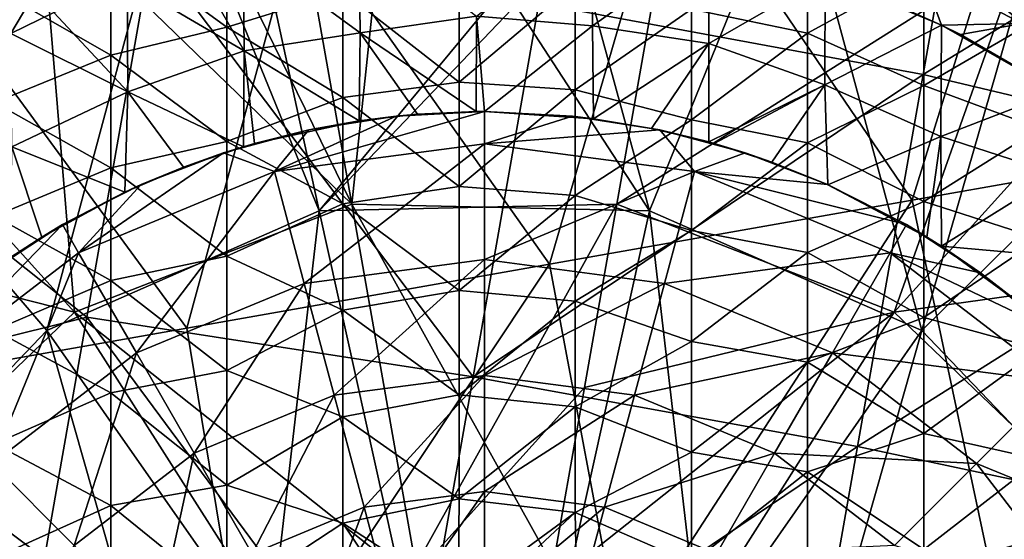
# Model space of a CAD drawing. Extents: x -65 to 803, y -691 to 80.
# Tile 262 of 281: x 728 to 750, y -110 to -98. Entities that reach past the tile are written whole.
import ezdxf

# ---------------------------------------------------------------- set-up
doc = ezdxf.new("R2010")
doc.units = 0
doc.header["$LTSCALE"] = 101.851852
for name, color, linetype in [('182', 7, 'CONTINUOUS'), ('197', 7, 'CONTINUOUS'), ('198', 7, 'CONTINUOUS'), ('199', 7, 'CONTINUOUS'), ('214', 7, 'CONTINUOUS'), ('215', 7, 'CONTINUOUS'), ('228', 7, 'CONTINUOUS'), ('256', 7, 'CONTINUOUS'), ('267', 7, 'CONTINUOUS'), ('310', 7, 'CONTINUOUS'), ('338', 7, 'CONTINUOUS'), ('349', 7, 'CONTINUOUS'), ('350', 7, 'CONTINUOUS')]:
    doc.layers.add(name, color=color, linetype=linetype)

msp = doc.modelspace()

# ---------------------------------------------------------------- linework, layer by layer
at = {"layer": '182', "color": 7, "linetype": 'CONTINUOUS'}
for points in [[(732.745, -96.037, -46.7), (730.103, -96.719, -46.7), (732.745, -98.641, -46.7), (732.745, -96.037, -46.7)], [(735.388, -97.823, -46.7), (732.745, -96.037, -46.7), (732.745, -98.641, -46.7), (735.388, -97.823, -46.7)], [(745.96, -96.283, -46.7), (743.317, -98.233, -46.7), (745.96, -98.778, -46.7), (745.96, -96.283, -46.7)], [(745.96, -96.283, -46.7), (745.96, -98.778, -46.7), (748.603, -97.332, -46.7), (745.96, -96.283, -46.7)], [(730.103, -99.28, -46.7), (730.103, -96.719, -46.7), (727.46, -97.767, -46.7), (730.103, -99.28, -46.7)], [(730.103, -96.719, -46.7), (730.103, -99.28, -46.7), (732.745, -98.641, -46.7), (730.103, -96.719, -46.7)], [(748.603, -97.332, -46.7), (745.96, -98.778, -46.7), (748.603, -99.97, -46.7), (748.603, -97.332, -46.7)], [(748.603, -97.332, -46.7), (748.603, -99.97, -46.7), (751.246, -98.441, -46.7), (748.603, -97.332, -46.7)], [(738.031, -99.898, -46.7), (738.031, -97.53, -46.7), (735.388, -97.823, -46.7), (738.031, -99.898, -46.7)], [(738.031, -97.53, -46.7), (738.031, -99.898, -46.7), (740.674, -97.67, -46.7), (738.031, -97.53, -46.7)], [(740.674, -97.67, -46.7), (738.031, -99.898, -46.7), (740.674, -100.072, -46.7), (740.674, -97.67, -46.7)], [(740.674, -97.67, -46.7), (740.674, -100.072, -46.7), (743.317, -98.233, -46.7), (740.674, -97.67, -46.7)], [(727.46, -100.355, -46.7), (730.103, -99.28, -46.7), (727.46, -97.767, -46.7), (727.46, -100.355, -46.7)], [(735.388, -100.243, -46.7), (735.388, -97.823, -46.7), (732.745, -98.641, -46.7), (735.388, -100.243, -46.7)], [(735.388, -100.243, -46.7), (738.031, -99.898, -46.7), (735.388, -97.823, -46.7), (735.388, -100.243, -46.7)], [(743.317, -98.233, -46.7), (740.674, -100.072, -46.7), (743.317, -100.752, -46.7), (743.317, -98.233, -46.7)], [(743.317, -98.233, -46.7), (743.317, -100.752, -46.7), (745.96, -98.778, -46.7), (743.317, -98.233, -46.7)], [(751.246, -98.441, -46.7), (748.603, -99.97, -46.7), (751.246, -100.95, -46.7), (751.246, -98.441, -46.7)], [(732.745, -98.641, -46.7), (730.103, -99.28, -46.7), (732.745, -101.245, -46.7), (732.745, -98.641, -46.7)], [(735.388, -100.243, -46.7), (732.745, -98.641, -46.7), (732.745, -101.245, -46.7), (735.388, -100.243, -46.7)], [(745.96, -98.778, -46.7), (743.317, -100.752, -46.7), (745.96, -101.272, -46.7), (745.96, -98.778, -46.7)], [(745.96, -98.778, -46.7), (745.96, -101.272, -46.7), (748.603, -99.97, -46.7), (745.96, -98.778, -46.7)], [(730.103, -101.84, -46.7), (730.103, -99.28, -46.7), (727.46, -100.355, -46.7), (730.103, -101.84, -46.7)], [(730.103, -99.28, -46.7), (730.103, -101.84, -46.7), (732.745, -101.245, -46.7), (730.103, -99.28, -46.7)], [(738.031, -102.266, -46.7), (738.031, -99.898, -46.7), (735.388, -100.243, -46.7), (738.031, -102.266, -46.7)], [(738.031, -99.898, -46.7), (738.031, -102.266, -46.7), (740.674, -100.072, -46.7), (738.031, -99.898, -46.7)], [(740.674, -100.072, -46.7), (738.031, -102.266, -46.7), (740.674, -102.474, -46.7), (740.674, -100.072, -46.7)], [(740.674, -100.072, -46.7), (740.674, -102.474, -46.7), (743.317, -100.752, -46.7), (740.674, -100.072, -46.7)], [(748.603, -99.97, -46.7), (745.96, -101.272, -46.7), (748.603, -102.609, -46.7), (748.603, -99.97, -46.7)], [(748.603, -99.97, -46.7), (748.603, -102.609, -46.7), (751.246, -100.95, -46.7), (748.603, -99.97, -46.7)], [(727.46, -102.943, -46.7), (730.103, -101.84, -46.7), (727.46, -100.355, -46.7), (727.46, -102.943, -46.7)], [(735.388, -102.662, -46.7), (735.388, -100.243, -46.7), (732.745, -101.245, -46.7), (735.388, -102.662, -46.7)], [(735.388, -102.662, -46.7), (738.031, -102.266, -46.7), (735.388, -100.243, -46.7), (735.388, -102.662, -46.7)], [(743.317, -100.752, -46.7), (740.674, -102.474, -46.7), (743.317, -103.271, -46.7), (743.317, -100.752, -46.7)], [(743.317, -100.752, -46.7), (743.317, -103.271, -46.7), (745.96, -101.272, -46.7), (743.317, -100.752, -46.7)], [(751.246, -100.95, -46.7), (748.603, -102.609, -46.7), (751.246, -103.459, -46.7), (751.246, -100.95, -46.7)], [(732.745, -101.245, -46.7), (730.103, -101.84, -46.7), (732.745, -103.849, -46.7), (732.745, -101.245, -46.7)], [(735.388, -102.662, -46.7), (732.745, -101.245, -46.7), (732.745, -103.849, -46.7), (735.388, -102.662, -46.7)], [(745.96, -101.272, -46.7), (743.317, -103.271, -46.7), (745.96, -103.766, -46.7), (745.96, -101.272, -46.7)], [(745.96, -101.272, -46.7), (745.96, -103.766, -46.7), (748.603, -102.609, -46.7), (745.96, -101.272, -46.7)], [(730.103, -104.401, -46.7), (730.103, -101.84, -46.7), (727.46, -102.943, -46.7), (730.103, -104.401, -46.7)], [(730.103, -101.84, -46.7), (730.103, -104.401, -46.7), (732.745, -103.849, -46.7), (730.103, -101.84, -46.7)], [(738.031, -104.634, -46.7), (738.031, -102.266, -46.7), (735.388, -102.662, -46.7), (738.031, -104.634, -46.7)], [(738.031, -102.266, -46.7), (738.031, -104.634, -46.7), (740.674, -102.474, -46.7), (738.031, -102.266, -46.7)], [(740.674, -102.474, -46.7), (738.031, -104.634, -46.7), (740.674, -104.876, -46.7), (740.674, -102.474, -46.7)], [(740.674, -102.474, -46.7), (740.674, -104.876, -46.7), (743.317, -103.271, -46.7), (740.674, -102.474, -46.7)], [(735.388, -105.082, -46.7), (735.388, -102.662, -46.7), (732.745, -103.849, -46.7), (735.388, -105.082, -46.7)], [(735.388, -105.082, -46.7), (738.031, -104.634, -46.7), (735.388, -102.662, -46.7), (735.388, -105.082, -46.7)], [(748.603, -102.609, -46.7), (745.96, -103.766, -46.7), (748.603, -105.247, -46.7), (748.603, -102.609, -46.7)], [(748.603, -102.609, -46.7), (748.603, -105.247, -46.7), (751.246, -103.459, -46.7), (748.603, -102.609, -46.7)], [(727.46, -105.531, -46.7), (730.103, -104.401, -46.7), (727.46, -102.943, -46.7), (727.46, -105.531, -46.7)], [(743.317, -103.271, -46.7), (740.674, -104.876, -46.7), (743.317, -105.791, -46.7), (743.317, -103.271, -46.7)], [(743.317, -103.271, -46.7), (743.317, -105.791, -46.7), (745.96, -103.766, -46.7), (743.317, -103.271, -46.7)], [(751.246, -103.459, -46.7), (748.603, -105.247, -46.7), (751.246, -105.968, -46.7), (751.246, -103.459, -46.7)], [(732.745, -103.849, -46.7), (730.103, -104.401, -46.7), (732.745, -106.453, -46.7), (732.745, -103.849, -46.7)], [(735.388, -105.082, -46.7), (732.745, -103.849, -46.7), (732.745, -106.453, -46.7), (735.388, -105.082, -46.7)], [(745.96, -103.766, -46.7), (743.317, -105.791, -46.7), (745.96, -106.26, -46.7), (745.96, -103.766, -46.7)], [(745.96, -103.766, -46.7), (745.96, -106.26, -46.7), (748.603, -105.247, -46.7), (745.96, -103.766, -46.7)], [(730.103, -106.961, -46.7), (730.103, -104.401, -46.7), (727.46, -105.531, -46.7), (730.103, -106.961, -46.7)], [(730.103, -104.401, -46.7), (730.103, -106.961, -46.7), (732.745, -106.453, -46.7), (730.103, -104.401, -46.7)], [(738.031, -107.002, -46.7), (738.031, -104.634, -46.7), (735.388, -105.082, -46.7), (738.031, -107.002, -46.7)], [(738.031, -104.634, -46.7), (738.031, -107.002, -46.7), (740.674, -104.876, -46.7), (738.031, -104.634, -46.7)], [(740.674, -104.876, -46.7), (738.031, -107.002, -46.7), (740.674, -107.278, -46.7), (740.674, -104.876, -46.7)], [(740.674, -104.876, -46.7), (740.674, -107.278, -46.7), (743.317, -105.791, -46.7), (740.674, -104.876, -46.7)], [(735.388, -107.502, -46.7), (735.388, -105.082, -46.7), (732.745, -106.453, -46.7), (735.388, -107.502, -46.7)], [(735.388, -107.502, -46.7), (738.031, -107.002, -46.7), (735.388, -105.082, -46.7), (735.388, -107.502, -46.7)], [(748.603, -105.247, -46.7), (745.96, -106.26, -46.7), (748.603, -107.885, -46.7), (748.603, -105.247, -46.7)], [(748.603, -105.247, -46.7), (748.603, -107.885, -46.7), (751.246, -105.968, -46.7), (748.603, -105.247, -46.7)], [(727.46, -108.119, -46.7), (730.103, -106.961, -46.7), (727.46, -105.531, -46.7), (727.46, -108.119, -46.7)], [(743.317, -105.791, -46.7), (740.674, -107.278, -46.7), (743.317, -108.31, -46.7), (743.317, -105.791, -46.7)], [(743.317, -105.791, -46.7), (743.317, -108.31, -46.7), (745.96, -106.26, -46.7), (743.317, -105.791, -46.7)], [(751.246, -105.968, -46.7), (748.603, -107.885, -46.7), (751.246, -108.477, -46.7), (751.246, -105.968, -46.7)], [(745.96, -106.26, -46.7), (743.317, -108.31, -46.7), (745.96, -108.754, -46.7), (745.96, -106.26, -46.7)], [(745.96, -106.26, -46.7), (745.96, -108.754, -46.7), (748.603, -107.885, -46.7), (745.96, -106.26, -46.7)], [(732.745, -106.453, -46.7), (730.103, -106.961, -46.7), (732.745, -109.057, -46.7), (732.745, -106.453, -46.7)], [(735.388, -107.502, -46.7), (732.745, -106.453, -46.7), (732.745, -109.057, -46.7), (735.388, -107.502, -46.7)], [(730.103, -109.522, -46.7), (730.103, -106.961, -46.7), (727.46, -108.119, -46.7), (730.103, -109.522, -46.7)], [(730.103, -106.961, -46.7), (730.103, -109.522, -46.7), (732.745, -109.057, -46.7), (730.103, -106.961, -46.7)], [(738.031, -109.37, -46.7), (738.031, -107.002, -46.7), (735.388, -107.502, -46.7), (738.031, -109.37, -46.7)], [(738.031, -107.002, -46.7), (738.031, -109.37, -46.7), (740.674, -107.278, -46.7), (738.031, -107.002, -46.7)], [(740.674, -107.278, -46.7), (738.031, -109.37, -46.7), (740.674, -109.68, -46.7), (740.674, -107.278, -46.7)], [(740.674, -107.278, -46.7), (740.674, -109.68, -46.7), (743.317, -108.31, -46.7), (740.674, -107.278, -46.7)], [(735.388, -109.922, -46.7), (735.388, -107.502, -46.7), (732.745, -109.057, -46.7), (735.388, -109.922, -46.7)], [(735.388, -109.922, -46.7), (738.031, -109.37, -46.7), (735.388, -107.502, -46.7), (735.388, -109.922, -46.7)], [(748.603, -107.885, -46.7), (745.96, -108.754, -46.7), (748.603, -110.523, -46.7), (748.603, -107.885, -46.7)], [(748.603, -107.885, -46.7), (748.603, -110.523, -46.7), (751.246, -108.477, -46.7), (748.603, -107.885, -46.7)], [(727.46, -110.707, -46.7), (730.103, -109.522, -46.7), (727.46, -108.119, -46.7), (727.46, -110.707, -46.7)], [(743.317, -108.31, -46.7), (740.674, -109.68, -46.7), (743.317, -110.829, -46.7), (743.317, -108.31, -46.7)], [(743.317, -108.31, -46.7), (743.317, -110.829, -46.7), (745.96, -108.754, -46.7), (743.317, -108.31, -46.7)], [(751.246, -108.477, -46.7), (748.603, -110.523, -46.7), (751.246, -110.986, -46.7), (751.246, -108.477, -46.7)], [(745.96, -108.754, -46.7), (743.317, -110.829, -46.7), (745.96, -111.248, -46.7), (745.96, -108.754, -46.7)], [(745.96, -108.754, -46.7), (745.96, -111.248, -46.7), (748.603, -110.523, -46.7), (745.96, -108.754, -46.7)], [(732.745, -109.057, -46.7), (730.103, -109.522, -46.7), (732.745, -111.661, -46.7), (732.745, -109.057, -46.7)], [(735.388, -109.922, -46.7), (732.745, -109.057, -46.7), (732.745, -111.661, -46.7), (735.388, -109.922, -46.7)], [(730.103, -112.083, -46.7), (730.103, -109.522, -46.7), (727.46, -110.707, -46.7), (730.103, -112.083, -46.7)], [(730.103, -109.522, -46.7), (730.103, -112.083, -46.7), (732.745, -111.661, -46.7), (730.103, -109.522, -46.7)], [(738.008, -111.629, -46.7), (738.031, -109.37, -46.7), (735.388, -109.922, -46.7), (738.008, -111.629, -46.7)], [(738.031, -109.37, -46.7), (738.008, -111.629, -46.7), (740.674, -109.68, -46.7), (738.031, -109.37, -46.7)], [(740.674, -109.68, -46.7), (738.008, -111.629, -46.7), (738.606, -111.607, -46.7), (740.674, -109.68, -46.7)], [(740.72, -111.886, -46.7), (740.674, -109.68, -46.7), (738.606, -111.607, -46.7), (740.72, -111.886, -46.7)], [(740.674, -109.68, -46.7), (740.72, -111.886, -46.7), (743.317, -110.829, -46.7), (740.674, -109.68, -46.7)], [(735.368, -112.277, -46.7), (735.388, -109.922, -46.7), (732.745, -111.661, -46.7), (735.368, -112.277, -46.7)], [(735.368, -112.277, -46.7), (736.665, -111.841, -46.7), (735.388, -109.922, -46.7), (735.368, -112.277, -46.7)], [(736.665, -111.841, -46.7), (738.008, -111.629, -46.7), (735.388, -109.922, -46.7), (736.665, -111.841, -46.7)]]:
    msp.add_3dface(points, dxfattribs=at)
at = {"layer": '197', "color": 7, "linetype": 'CONTINUOUS'}
for points in [[(749.236, -97.18, -59.7), (750.847, -98.562, -60.548), (748.564, -97.398, -60.548), (749.236, -97.18, -59.7)], [(749.236, -97.18, -59.7), (751.177, -98.2, -59.7), (750.847, -98.562, -60.548), (749.236, -97.18, -59.7)], [(747.399, -97.881, -60.923), (748.564, -97.398, -60.548), (749.004, -98.596, -60.923), (747.399, -97.881, -60.923)], [(748.564, -97.398, -60.548), (750.847, -98.562, -60.548), (749.004, -98.596, -60.923), (748.564, -97.398, -60.548)], [(749.004, -98.596, -60.923), (750.847, -98.562, -60.548), (749.436, -98.813, -60.923), (749.004, -98.596, -60.923)], [(749.436, -98.813, -60.923), (750.847, -98.562, -60.548), (751.364, -99.927, -60.923), (749.436, -98.813, -60.923)]]:
    msp.add_3dface(points, dxfattribs=at)
at = {"layer": '198', "color": 7, "linetype": 'CONTINUOUS'}
for points in [[(738.424, -98.397, -61.063), (741.068, -96.309, -60.923), (741.067, -98.611, -61.067), (738.424, -98.397, -61.063)], [(741.068, -96.309, -60.923), (743.715, -96.74, -60.923), (741.067, -98.611, -61.067), (741.068, -96.309, -60.923)], [(735.751, -96.353, -60.923), (735.781, -98.77, -61.073), (733.118, -96.827, -60.923), (735.751, -96.353, -60.923)], [(735.751, -96.353, -60.923), (738.424, -98.397, -61.063), (735.781, -98.77, -61.073), (735.751, -96.353, -60.923)], [(741.067, -98.611, -61.067), (743.715, -96.74, -60.923), (743.71, -99.016, -61.063), (741.067, -98.611, -61.067)], [(743.715, -96.74, -60.923), (746.36, -97.49, -60.923), (743.71, -99.016, -61.063), (743.715, -96.74, -60.923)], [(733.118, -96.827, -60.923), (733.139, -99.179, -61.067), (731.963, -97.134, -60.923), (733.118, -96.827, -60.923)], [(733.118, -96.827, -60.923), (735.781, -98.77, -61.073), (733.139, -99.179, -61.067), (733.118, -96.827, -60.923)], [(731.963, -97.134, -60.923), (733.139, -99.179, -61.067), (730.478, -97.624, -60.923), (731.963, -97.134, -60.923)], [(730.478, -97.624, -60.923), (730.496, -100.118, -61.069), (728.807, -98.312, -60.923), (730.478, -97.624, -60.923)], [(730.478, -97.624, -60.923), (733.139, -99.179, -61.067), (730.496, -100.118, -61.069), (730.478, -97.624, -60.923)], [(746.36, -97.49, -60.923), (746.352, -99.955, -61.068), (743.71, -99.016, -61.063), (746.36, -97.49, -60.923)], [(746.36, -97.49, -60.923), (749.004, -98.596, -60.923), (746.352, -99.955, -61.068), (746.36, -97.49, -60.923)], [(746.36, -97.49, -60.923), (747.399, -97.881, -60.923), (749.004, -98.596, -60.923), (746.36, -97.49, -60.923)], [(728.807, -98.312, -60.923), (730.496, -100.118, -61.069), (727.828, -98.786, -60.923), (728.807, -98.312, -60.923)], [(738.424, -98.397, -61.063), (738.422, -100.565, -61.185), (735.781, -98.77, -61.073), (738.424, -98.397, -61.063)], [(738.422, -100.565, -61.185), (738.424, -98.397, -61.063), (738.605, -100.564, -61.185), (738.422, -100.565, -61.185)], [(738.605, -100.564, -61.185), (738.424, -98.397, -61.063), (741.067, -98.611, -61.067), (738.605, -100.564, -61.185)], [(727.828, -98.786, -60.923), (730.496, -100.118, -61.069), (727.854, -101.368, -61.066), (727.828, -98.786, -60.923)], [(735.781, -98.77, -61.073), (735.757, -100.777, -61.185), (733.139, -99.179, -61.067), (735.781, -98.77, -61.073)], [(735.757, -100.777, -61.185), (735.781, -98.77, -61.073), (737.086, -100.624, -61.185), (735.757, -100.777, -61.185)], [(735.781, -98.77, -61.073), (738.422, -100.565, -61.185), (737.086, -100.624, -61.185), (735.781, -98.77, -61.073)], [(741.09, -100.726, -61.185), (738.605, -100.564, -61.185), (741.067, -98.611, -61.067), (741.09, -100.726, -61.185)], [(741.09, -100.726, -61.185), (741.067, -98.611, -61.067), (743.71, -99.016, -61.063), (741.09, -100.726, -61.185)], [(749.004, -98.596, -60.923), (748.994, -101.127, -61.064), (746.352, -99.955, -61.068), (749.004, -98.596, -60.923)], [(749.004, -98.596, -60.923), (751.643, -100.11, -60.923), (748.994, -101.127, -61.064), (749.004, -98.596, -60.923)], [(749.004, -98.596, -60.923), (749.436, -98.813, -60.923), (751.364, -99.927, -60.923), (749.004, -98.596, -60.923)], [(749.004, -98.596, -60.923), (751.364, -99.927, -60.923), (751.643, -100.11, -60.923), (749.004, -98.596, -60.923)], [(741.09, -100.726, -61.185), (743.71, -99.016, -61.063), (742.41, -100.945, -61.185), (741.09, -100.726, -61.185)], [(743.71, -99.016, -61.063), (743.712, -101.255, -61.185), (742.41, -100.945, -61.185), (743.71, -99.016, -61.063)], [(743.71, -99.016, -61.063), (746.352, -99.955, -61.068), (743.712, -101.255, -61.185), (743.71, -99.016, -61.063)], [(733.139, -99.179, -61.067), (733.127, -101.362, -61.185), (730.496, -100.118, -61.069), (733.139, -99.179, -61.067)], [(733.127, -101.362, -61.185), (733.139, -99.179, -61.067), (733.376, -101.29, -61.185), (733.127, -101.362, -61.185)], [(733.139, -99.179, -61.067), (735.757, -100.777, -61.185), (733.376, -101.29, -61.185), (733.139, -99.179, -61.067)], [(730.496, -100.118, -61.069), (730.425, -102.394, -61.185), (727.854, -101.368, -61.066), (730.496, -100.118, -61.069)], [(730.425, -102.394, -61.185), (730.496, -100.118, -61.069), (731.757, -101.827, -61.185), (730.425, -102.394, -61.185)], [(730.496, -100.118, -61.069), (733.127, -101.362, -61.185), (731.757, -101.827, -61.185), (730.496, -100.118, -61.069)], [(743.712, -101.255, -61.185), (746.352, -99.955, -61.068), (743.833, -101.289, -61.185), (743.712, -101.255, -61.185)], [(743.833, -101.289, -61.185), (746.352, -99.955, -61.068), (745.146, -101.712, -61.185), (743.833, -101.289, -61.185)], [(746.352, -99.955, -61.068), (746.424, -102.228, -61.185), (745.146, -101.712, -61.185), (746.352, -99.955, -61.068)], [(746.352, -99.955, -61.068), (748.994, -101.127, -61.064), (746.424, -102.228, -61.185), (746.352, -99.955, -61.068)], [(751.643, -100.11, -60.923), (751.636, -101.988, -61.022), (748.994, -101.127, -61.064), (751.643, -100.11, -60.923)], [(746.424, -102.228, -61.185), (748.994, -101.127, -61.064), (748.674, -103.416, -61.185), (746.424, -102.228, -61.185)], [(748.994, -101.127, -61.064), (749.008, -103.626, -61.185), (748.674, -103.416, -61.185), (748.994, -101.127, -61.064)], [(748.994, -101.127, -61.064), (751.636, -101.988, -61.022), (749.008, -103.626, -61.185), (748.994, -101.127, -61.064)], [(727.831, -103.873, -61.185), (727.854, -101.368, -61.066), (728.537, -103.416, -61.185), (727.831, -103.873, -61.185)], [(727.854, -101.368, -61.066), (730.425, -102.394, -61.185), (728.537, -103.416, -61.185), (727.854, -101.368, -61.066)], [(751.636, -101.988, -61.022), (751.636, -103.856, -61.11), (749.008, -103.626, -61.185), (751.636, -101.988, -61.022)], [(749.008, -103.626, -61.185), (751.636, -103.856, -61.11), (750.833, -104.961, -61.185), (749.008, -103.626, -61.185)]]:
    msp.add_3dface(points, dxfattribs=at)
at = {"layer": '199', "color": 7, "linetype": 'CONTINUOUS'}
for points in [[(736.599, -100.666, -61.308), (738.605, -100.564, -61.185), (738.606, -100.561, -61.308), (736.599, -100.666, -61.308)], [(738.422, -100.565, -61.185), (738.605, -100.564, -61.185), (736.599, -100.666, -61.308), (738.422, -100.565, -61.185)], [(737.086, -100.624, -61.185), (738.422, -100.565, -61.185), (736.599, -100.666, -61.308), (737.086, -100.624, -61.185)], [(738.605, -100.564, -61.185), (741.09, -100.726, -61.185), (738.606, -100.561, -61.308), (738.605, -100.564, -61.185)], [(738.606, -100.561, -61.308), (741.09, -100.726, -61.185), (740.613, -100.666, -61.308), (738.606, -100.561, -61.308)], [(733.376, -101.29, -61.185), (735.757, -100.777, -61.185), (734.613, -100.98, -61.308), (733.376, -101.29, -61.185)], [(734.613, -100.98, -61.308), (735.757, -100.777, -61.185), (736.599, -100.666, -61.308), (734.613, -100.98, -61.308)], [(735.757, -100.777, -61.185), (737.086, -100.624, -61.185), (736.599, -100.666, -61.308), (735.757, -100.777, -61.185)], [(741.09, -100.726, -61.185), (742.41, -100.945, -61.185), (740.613, -100.666, -61.308), (741.09, -100.726, -61.185)], [(740.613, -100.666, -61.308), (742.41, -100.945, -61.185), (742.598, -100.98, -61.308), (740.613, -100.666, -61.308)], [(732.672, -101.501, -61.308), (733.376, -101.29, -61.185), (734.613, -100.98, -61.308), (732.672, -101.501, -61.308)], [(742.41, -100.945, -61.185), (743.712, -101.255, -61.185), (742.598, -100.98, -61.308), (742.41, -100.945, -61.185)], [(743.712, -101.255, -61.185), (743.833, -101.289, -61.185), (742.598, -100.98, -61.308), (743.712, -101.255, -61.185)], [(742.598, -100.98, -61.308), (743.833, -101.289, -61.185), (744.54, -101.501, -61.308), (742.598, -100.98, -61.308)], [(731.757, -101.827, -61.185), (733.127, -101.362, -61.185), (732.672, -101.501, -61.308), (731.757, -101.827, -61.185)], [(733.127, -101.362, -61.185), (733.376, -101.29, -61.185), (732.672, -101.501, -61.308), (733.127, -101.362, -61.185)], [(743.833, -101.289, -61.185), (745.146, -101.712, -61.185), (744.54, -101.501, -61.308), (743.833, -101.289, -61.185)], [(730.795, -102.221, -61.308), (731.757, -101.827, -61.185), (732.672, -101.501, -61.308), (730.795, -102.221, -61.308)], [(744.54, -101.501, -61.308), (745.146, -101.712, -61.185), (746.416, -102.221, -61.308), (744.54, -101.501, -61.308)], [(730.425, -102.394, -61.185), (731.757, -101.827, -61.185), (730.795, -102.221, -61.308), (730.425, -102.394, -61.185)], [(745.146, -101.712, -61.185), (746.424, -102.228, -61.185), (746.416, -102.221, -61.308), (745.146, -101.712, -61.185)], [(729.004, -103.134, -61.308), (730.425, -102.394, -61.185), (730.795, -102.221, -61.308), (729.004, -103.134, -61.308)], [(746.416, -102.221, -61.308), (746.424, -102.228, -61.185), (748.207, -103.134, -61.308), (746.416, -102.221, -61.308)], [(746.424, -102.228, -61.185), (748.674, -103.416, -61.185), (748.207, -103.134, -61.308), (746.424, -102.228, -61.185)], [(728.537, -103.416, -61.185), (730.425, -102.394, -61.185), (729.004, -103.134, -61.308), (728.537, -103.416, -61.185)], [(727.319, -104.228, -61.308), (728.537, -103.416, -61.185), (729.004, -103.134, -61.308), (727.319, -104.228, -61.308)], [(748.674, -103.416, -61.185), (749.008, -103.626, -61.185), (748.207, -103.134, -61.308), (748.674, -103.416, -61.185)], [(748.207, -103.134, -61.308), (749.008, -103.626, -61.185), (749.893, -104.228, -61.308), (748.207, -103.134, -61.308)], [(727.831, -103.873, -61.185), (728.537, -103.416, -61.185), (727.319, -104.228, -61.308), (727.831, -103.873, -61.185)], [(749.008, -103.626, -61.185), (750.833, -104.961, -61.185), (749.893, -104.228, -61.308), (749.008, -103.626, -61.185)], [(749.893, -104.228, -61.308), (750.833, -104.961, -61.185), (751.455, -105.493, -61.308), (749.893, -104.228, -61.308)]]:
    msp.add_3dface(points, dxfattribs=at)
at = {"layer": '214', "color": 7, "linetype": 'CONTINUOUS'}
for points in [[(736.599, -100.666, -61.308), (738.606, -100.561, -61.308), (733.827, -101.928, -61.231), (736.599, -100.666, -61.308)], [(733.827, -101.928, -61.231), (738.606, -100.561, -61.308), (738.606, -101.299, -61.231), (733.827, -101.928, -61.231)], [(738.606, -100.561, -61.308), (740.613, -100.666, -61.308), (738.606, -101.299, -61.231), (738.606, -100.561, -61.308)], [(734.613, -100.98, -61.308), (736.599, -100.666, -61.308), (733.827, -101.928, -61.231), (734.613, -100.98, -61.308)], [(740.613, -100.666, -61.308), (742.598, -100.98, -61.308), (738.606, -101.299, -61.231), (740.613, -100.666, -61.308)], [(732.672, -101.501, -61.308), (734.613, -100.98, -61.308), (733.827, -101.928, -61.231), (732.672, -101.501, -61.308)], [(738.606, -101.299, -61.231), (742.598, -100.98, -61.308), (743.385, -101.928, -61.231), (738.606, -101.299, -61.231)], [(742.598, -100.98, -61.308), (744.54, -101.501, -61.308), (743.385, -101.928, -61.231), (742.598, -100.98, -61.308)], [(733.827, -101.928, -61.231), (738.606, -101.299, -61.231), (734.508, -104.469, -60.981), (733.827, -101.928, -61.231)], [(734.508, -104.469, -60.981), (738.606, -101.299, -61.231), (738.606, -103.93, -60.981), (734.508, -104.469, -60.981)], [(738.606, -101.299, -61.231), (743.385, -101.928, -61.231), (738.606, -103.93, -60.981), (738.606, -101.299, -61.231)], [(730.795, -102.221, -61.308), (732.672, -101.501, -61.308), (729.373, -103.772, -61.231), (730.795, -102.221, -61.308)], [(729.373, -103.772, -61.231), (732.672, -101.501, -61.308), (733.827, -101.928, -61.231), (729.373, -103.772, -61.231)], [(744.54, -101.501, -61.308), (746.416, -102.221, -61.308), (743.385, -101.928, -61.231), (744.54, -101.501, -61.308)], [(729.373, -103.772, -61.231), (733.827, -101.928, -61.231), (730.689, -106.051, -60.981), (729.373, -103.772, -61.231)], [(730.689, -106.051, -60.981), (733.827, -101.928, -61.231), (734.508, -104.469, -60.981), (730.689, -106.051, -60.981)], [(738.606, -103.93, -60.981), (743.385, -101.928, -61.231), (742.704, -104.469, -60.981), (738.606, -103.93, -60.981)], [(743.385, -101.928, -61.231), (747.838, -103.772, -61.231), (742.704, -104.469, -60.981), (743.385, -101.928, -61.231)], [(746.416, -102.221, -61.308), (748.207, -103.134, -61.308), (743.385, -101.928, -61.231), (746.416, -102.221, -61.308)], [(743.385, -101.928, -61.231), (748.207, -103.134, -61.308), (747.838, -103.772, -61.231), (743.385, -101.928, -61.231)], [(729.004, -103.134, -61.308), (730.795, -102.221, -61.308), (729.373, -103.772, -61.231), (729.004, -103.134, -61.308)], [(727.319, -104.228, -61.308), (729.004, -103.134, -61.308), (725.549, -106.707, -61.231), (727.319, -104.228, -61.308)], [(725.549, -106.707, -61.231), (729.004, -103.134, -61.308), (729.373, -103.772, -61.231), (725.549, -106.707, -61.231)], [(748.207, -103.134, -61.308), (749.893, -104.228, -61.308), (747.838, -103.772, -61.231), (748.207, -103.134, -61.308)], [(725.549, -106.707, -61.231), (729.373, -103.772, -61.231), (727.409, -108.567, -60.981), (725.549, -106.707, -61.231)], [(727.409, -108.567, -60.981), (729.373, -103.772, -61.231), (730.689, -106.051, -60.981), (727.409, -108.567, -60.981)], [(734.508, -104.469, -60.981), (738.606, -103.93, -60.981), (735.189, -107.014, -60.769), (734.508, -104.469, -60.981)], [(735.189, -107.014, -60.769), (738.606, -103.93, -60.981), (738.606, -106.564, -60.769), (735.189, -107.014, -60.769)], [(738.606, -103.93, -60.981), (742.704, -104.469, -60.981), (738.606, -106.564, -60.769), (738.606, -103.93, -60.981)], [(742.704, -104.469, -60.981), (747.838, -103.772, -61.231), (746.523, -106.051, -60.981), (742.704, -104.469, -60.981)], [(747.838, -103.772, -61.231), (751.663, -106.707, -61.231), (746.523, -106.051, -60.981), (747.838, -103.772, -61.231)], [(749.893, -104.228, -61.308), (751.455, -105.493, -61.308), (747.838, -103.772, -61.231), (749.893, -104.228, -61.308)], [(747.838, -103.772, -61.231), (751.455, -105.493, -61.308), (751.663, -106.707, -61.231), (747.838, -103.772, -61.231)], [(730.689, -106.051, -60.981), (734.508, -104.469, -60.981), (732.006, -108.332, -60.769), (730.689, -106.051, -60.981)], [(732.006, -108.332, -60.769), (734.508, -104.469, -60.981), (735.189, -107.014, -60.769), (732.006, -108.332, -60.769)], [(738.606, -106.564, -60.769), (742.704, -104.469, -60.981), (742.022, -107.014, -60.769), (738.606, -106.564, -60.769)], [(742.704, -104.469, -60.981), (746.523, -106.051, -60.981), (742.022, -107.014, -60.769), (742.704, -104.469, -60.981)], [(727.409, -108.567, -60.981), (730.689, -106.051, -60.981), (729.272, -110.43, -60.769), (727.409, -108.567, -60.981)], [(729.272, -110.43, -60.769), (730.689, -106.051, -60.981), (732.006, -108.332, -60.769), (729.272, -110.43, -60.769)], [(742.022, -107.014, -60.769), (746.523, -106.051, -60.981), (745.206, -108.332, -60.769), (742.022, -107.014, -60.769)], [(746.523, -106.051, -60.981), (749.802, -108.567, -60.981), (745.206, -108.332, -60.769), (746.523, -106.051, -60.981)], [(746.523, -106.051, -60.981), (751.663, -106.707, -61.231), (749.802, -108.567, -60.981), (746.523, -106.051, -60.981)], [(735.189, -107.014, -60.769), (738.606, -106.564, -60.769), (735.872, -109.561, -60.595), (735.189, -107.014, -60.769)], [(735.872, -109.561, -60.595), (738.606, -106.564, -60.769), (738.606, -109.201, -60.595), (735.872, -109.561, -60.595)], [(738.606, -106.564, -60.769), (742.022, -107.014, -60.769), (738.606, -109.201, -60.595), (738.606, -106.564, -60.769)], [(751.663, -106.707, -61.231), (754.597, -110.531, -61.231), (749.802, -108.567, -60.981), (751.663, -106.707, -61.231)], [(732.006, -108.332, -60.769), (735.189, -107.014, -60.769), (733.324, -110.616, -60.595), (732.006, -108.332, -60.769)], [(733.324, -110.616, -60.595), (735.189, -107.014, -60.769), (735.872, -109.561, -60.595), (733.324, -110.616, -60.595)], [(738.606, -109.201, -60.595), (742.022, -107.014, -60.769), (741.34, -109.561, -60.595), (738.606, -109.201, -60.595)], [(742.022, -107.014, -60.769), (745.206, -108.332, -60.769), (741.34, -109.561, -60.595), (742.022, -107.014, -60.769)], [(729.272, -110.43, -60.769), (732.006, -108.332, -60.769), (731.137, -112.295, -60.595), (729.272, -110.43, -60.769)], [(731.137, -112.295, -60.595), (732.006, -108.332, -60.769), (733.324, -110.616, -60.595), (731.137, -112.295, -60.595)], [(741.34, -109.561, -60.595), (745.206, -108.332, -60.769), (743.887, -110.616, -60.595), (741.34, -109.561, -60.595)], [(745.206, -108.332, -60.769), (747.94, -110.43, -60.769), (743.887, -110.616, -60.595), (745.206, -108.332, -60.769)], [(745.206, -108.332, -60.769), (749.802, -108.567, -60.981), (747.94, -110.43, -60.769), (745.206, -108.332, -60.769)], [(727.174, -113.164, -60.769), (727.409, -108.567, -60.981), (729.272, -110.43, -60.769), (727.174, -113.164, -60.769)], [(749.802, -108.567, -60.981), (752.319, -111.847, -60.981), (747.94, -110.43, -60.769), (749.802, -108.567, -60.981)], [(749.802, -108.567, -60.981), (754.597, -110.531, -61.231), (752.319, -111.847, -60.981), (749.802, -108.567, -60.981)], [(735.872, -109.561, -60.595), (738.606, -109.201, -60.595), (736.555, -112.11, -60.46), (735.872, -109.561, -60.595)], [(736.555, -112.11, -60.46), (738.606, -109.201, -60.595), (738.606, -111.84, -60.46), (736.555, -112.11, -60.46)], [(738.606, -109.201, -60.595), (741.34, -109.561, -60.595), (738.606, -111.84, -60.46), (738.606, -109.201, -60.595)], [(733.324, -110.616, -60.595), (735.872, -109.561, -60.595), (734.644, -112.902, -60.46), (733.324, -110.616, -60.595)], [(734.644, -112.902, -60.46), (735.872, -109.561, -60.595), (736.555, -112.11, -60.46), (734.644, -112.902, -60.46)], [(738.606, -111.84, -60.46), (741.34, -109.561, -60.595), (740.657, -112.11, -60.46), (738.606, -111.84, -60.46)], [(741.34, -109.561, -60.595), (743.887, -110.616, -60.595), (740.657, -112.11, -60.46), (741.34, -109.561, -60.595)]]:
    msp.add_3dface(points, dxfattribs=at)
at = {"layer": '215', "color": 7, "linetype": 'CONTINUOUS'}
for points in [[(727.699, -97.312, -59.7), (728.648, -97.398, -60.548), (726.365, -98.562, -60.548), (727.699, -97.312, -59.7)], [(728.648, -97.398, -60.548), (727.828, -98.786, -60.923), (726.365, -98.562, -60.548), (728.648, -97.398, -60.548)], [(728.807, -98.312, -60.923), (727.828, -98.786, -60.923), (728.648, -97.398, -60.548), (728.807, -98.312, -60.923)]]:
    msp.add_3dface(points, dxfattribs=at)
at = {"layer": '228', "color": 7, "linetype": 'CONTINUOUS'}
for points in [[(755.385, -97.85, 150.1), (749.51, -94.409, 150.1), (754.786, -99.412, 150.1), (755.385, -97.85, 150.1)], [(754.786, -99.412, 150.1), (749.51, -94.409, 150.1), (751.037, -96.928, 150.1), (754.786, -99.412, 150.1)], [(728.506, -95.806, 150.1), (723.377, -96.745, 150.1), (723.434, -98.65, 150.1), (728.506, -95.806, 150.1)]]:
    msp.add_3dface(points, dxfattribs=at)
at = {"layer": '256', "color": 7, "linetype": 'CONTINUOUS'}
for points in [[(751.301, -93.027, 53.2), (748.342, -102.575, 53.2), (742.858, -94.516, 53.2), (751.301, -93.027, 53.2)], [(756.597, -101.119, 53.2), (748.342, -102.575, 53.2), (751.301, -93.027, 53.2), (756.597, -101.119, 53.2)], [(742.858, -94.516, 53.2), (740.087, -104.03, 53.2), (734.416, -96.004, 53.2), (742.858, -94.516, 53.2)], [(748.342, -102.575, 53.2), (740.087, -104.03, 53.2), (742.858, -94.516, 53.2), (748.342, -102.575, 53.2)], [(734.416, -96.004, 53.2), (731.832, -105.486, 53.2), (725.974, -97.493, 53.2), (734.416, -96.004, 53.2)], [(740.087, -104.03, 53.2), (731.832, -105.486, 53.2), (734.416, -96.004, 53.2), (740.087, -104.03, 53.2)], [(731.832, -105.486, 53.2), (723.578, -106.942, 53.2), (725.974, -97.493, 53.2), (731.832, -105.486, 53.2)], [(756.597, -101.119, 53.2), (750.193, -111.275, 53.2), (748.342, -102.575, 53.2), (756.597, -101.119, 53.2)], [(758.652, -109.783, 53.2), (750.193, -111.275, 53.2), (756.597, -101.119, 53.2), (758.652, -109.783, 53.2)], [(748.342, -102.575, 53.2), (741.733, -112.766, 53.2), (740.087, -104.03, 53.2), (748.342, -102.575, 53.2)], [(750.193, -111.275, 53.2), (741.733, -112.766, 53.2), (748.342, -102.575, 53.2), (750.193, -111.275, 53.2)], [(740.087, -104.03, 53.2), (733.274, -114.258, 53.2), (731.832, -105.486, 53.2), (740.087, -104.03, 53.2)], [(741.733, -112.766, 53.2), (733.274, -114.258, 53.2), (740.087, -104.03, 53.2), (741.733, -112.766, 53.2)], [(731.832, -105.486, 53.2), (733.274, -114.258, 53.2), (723.578, -106.942, 53.2), (731.832, -105.486, 53.2)], [(733.274, -114.258, 53.2), (724.815, -115.75, 53.2), (723.578, -106.942, 53.2), (733.274, -114.258, 53.2)], [(750.193, -111.275, 53.2), (758.652, -109.783, 53.2), (751.775, -120.022, 53.2), (750.193, -111.275, 53.2)]]:
    msp.add_3dface(points, dxfattribs=at)
at = {"layer": '267', "color": 7, "linetype": 'CONTINUOUS'}
for points in [[(736.522, -93.848, 150.1), (734.08, -94.161, 150.1), (735.592, -102.67, 152.128), (736.522, -93.848, 150.1)], [(742.363, -102.818, 152.128), (736.522, -93.848, 150.1), (735.592, -102.67, 152.128), (742.363, -102.818, 152.128)], [(739.887, -93.796, 150.1), (736.522, -93.848, 150.1), (742.363, -102.818, 152.128), (739.887, -93.796, 150.1)], [(745.641, -94.734, 150.1), (739.887, -93.796, 150.1), (742.363, -102.818, 152.128), (745.641, -94.734, 150.1)], [(734.08, -94.161, 150.1), (731.692, -94.7, 150.1), (735.592, -102.67, 152.128), (734.08, -94.161, 150.1)], [(731.692, -94.7, 150.1), (728.506, -95.806, 150.1), (735.592, -102.67, 152.128), (731.692, -94.7, 150.1)], [(748.562, -105.545, 152.128), (745.641, -94.734, 150.1), (742.363, -102.818, 152.128), (748.562, -105.545, 152.128)], [(751.037, -96.928, 150.1), (745.641, -94.734, 150.1), (748.562, -105.545, 152.128), (751.037, -96.928, 150.1)], [(728.506, -95.806, 150.1), (723.434, -98.65, 150.1), (729.279, -105.124, 152.128), (728.506, -95.806, 150.1)], [(735.592, -102.67, 152.128), (728.506, -95.806, 150.1), (729.279, -105.124, 152.128), (735.592, -102.67, 152.128)], [(754.786, -99.412, 150.1), (751.037, -96.928, 150.1), (748.562, -105.545, 152.128), (754.786, -99.412, 150.1)], [(723.434, -98.65, 150.1), (719.121, -102.55, 150.1), (729.279, -105.124, 152.128), (723.434, -98.65, 150.1)], [(753.245, -110.438, 152.128), (754.786, -99.412, 150.1), (748.562, -105.545, 152.128), (753.245, -110.438, 152.128)], [(729.279, -105.124, 152.128), (719.121, -102.55, 150.1), (724.387, -109.808, 152.128), (729.279, -105.124, 152.128)], [(735.592, -102.67, 152.128), (729.279, -105.124, 152.128), (737.12, -111.339, 153.341), (735.592, -102.67, 152.128)], [(742.363, -102.818, 152.128), (735.592, -102.67, 152.128), (740.457, -111.412, 153.341), (742.363, -102.818, 152.128)], [(735.592, -102.67, 152.128), (737.12, -111.339, 153.341), (740.457, -111.412, 153.341), (735.592, -102.67, 152.128)], [(742.363, -102.818, 152.128), (740.457, -111.412, 153.341), (743.513, -112.756, 153.341), (742.363, -102.818, 152.128)], [(748.562, -105.545, 152.128), (742.363, -102.818, 152.128), (743.513, -112.756, 153.341), (748.562, -105.545, 152.128)], [(729.279, -105.124, 152.128), (724.387, -109.808, 152.128), (734.009, -112.549, 153.341), (729.279, -105.124, 152.128)], [(729.279, -105.124, 152.128), (734.009, -112.549, 153.341), (737.12, -111.339, 153.341), (729.279, -105.124, 152.128)], [(748.562, -105.545, 152.128), (743.513, -112.756, 153.341), (745.821, -115.167, 153.341), (748.562, -105.545, 152.128)], [(753.245, -110.438, 152.128), (748.562, -105.545, 152.128), (745.821, -115.167, 153.341), (753.245, -110.438, 152.128)], [(724.387, -109.808, 152.128), (721.66, -116.007, 152.128), (731.598, -114.857, 153.341), (724.387, -109.808, 152.128)], [(724.387, -109.808, 152.128), (731.598, -114.857, 153.341), (734.009, -112.549, 153.341), (724.387, -109.808, 152.128)]]:
    msp.add_3dface(points, dxfattribs=at)
at = {"layer": '310', "color": 7, "linetype": 'CONTINUOUS'}
msp.add_3dface([(723.004, -98.965, -44.7), (728.022, -94.274, -44.7), (731.557, -94.738, -44.7), (723.004, -98.965, -44.7)], dxfattribs=at)
at = {"layer": '338', "color": 7, "linetype": 'CONTINUOUS'}
for points in [[(721.645, -98.939, 52.2), (731.034, -96.881, 52.2), (723.17, -90.292, 52.2), (721.645, -98.939, 52.2)], [(748.586, -99.718, 52.2), (750.078, -91.259, 52.2), (739.844, -98.109, 52.2), (748.586, -99.718, 52.2)], [(750.078, -91.259, 52.2), (748.586, -99.718, 52.2), (758.706, -93.518, 52.2), (750.078, -91.259, 52.2)], [(758.706, -93.518, 52.2), (748.586, -99.718, 52.2), (757.25, -101.773, 52.2), (758.706, -93.518, 52.2)], [(729.56, -105.24, 52.2), (731.034, -96.881, 52.2), (721.645, -98.939, 52.2), (729.56, -105.24, 52.2)], [(729.56, -105.24, 52.2), (738.348, -106.595, 52.2), (731.034, -96.881, 52.2), (729.56, -105.24, 52.2)], [(738.348, -106.595, 52.2), (739.844, -98.109, 52.2), (731.034, -96.881, 52.2), (738.348, -106.595, 52.2)], [(738.348, -106.595, 52.2), (748.586, -99.718, 52.2), (739.844, -98.109, 52.2), (738.348, -106.595, 52.2)], [(720.12, -107.587, 52.2), (729.56, -105.24, 52.2), (721.645, -98.939, 52.2), (720.12, -107.587, 52.2)], [(747.095, -108.177, 52.2), (748.586, -99.718, 52.2), (738.348, -106.595, 52.2), (747.095, -108.177, 52.2)], [(748.586, -99.718, 52.2), (747.095, -108.177, 52.2), (757.25, -101.773, 52.2), (748.586, -99.718, 52.2)], [(757.25, -101.773, 52.2), (747.095, -108.177, 52.2), (755.795, -110.028, 52.2), (757.25, -101.773, 52.2)], [(728.086, -113.6, 52.2), (729.56, -105.24, 52.2), (720.12, -107.587, 52.2), (728.086, -113.6, 52.2)], [(728.086, -113.6, 52.2), (736.852, -115.08, 52.2), (729.56, -105.24, 52.2), (728.086, -113.6, 52.2)], [(736.852, -115.08, 52.2), (738.348, -106.595, 52.2), (729.56, -105.24, 52.2), (736.852, -115.08, 52.2)], [(736.852, -115.08, 52.2), (747.095, -108.177, 52.2), (738.348, -106.595, 52.2), (736.852, -115.08, 52.2)], [(718.595, -116.235, 52.2), (728.086, -113.6, 52.2), (720.12, -107.587, 52.2), (718.595, -116.235, 52.2)], [(745.603, -116.636, 52.2), (747.095, -108.177, 52.2), (736.852, -115.08, 52.2), (745.603, -116.636, 52.2)], [(747.095, -108.177, 52.2), (745.603, -116.636, 52.2), (755.795, -110.028, 52.2), (747.095, -108.177, 52.2)], [(755.795, -110.028, 52.2), (745.603, -116.636, 52.2), (754.339, -118.283, 52.2), (755.795, -110.028, 52.2)]]:
    msp.add_3dface(points, dxfattribs=at)
at = {"layer": '349', "color": 7, "linetype": 'CONTINUOUS'}
for points in [[(743.121, -94.159, -44.7), (750.863, -96.834, -44.7), (741.62, -102.67, -46.728), (743.121, -94.159, -44.7)], [(741.62, -102.67, -46.728), (750.863, -96.834, -44.7), (747.932, -105.124, -46.728), (741.62, -102.67, -46.728)], [(750.863, -96.834, -44.7), (753.781, -98.652, -44.7), (747.932, -105.124, -46.728), (750.863, -96.834, -44.7)], [(753.781, -98.652, -44.7), (758.958, -103.584, -44.7), (747.932, -105.124, -46.728), (753.781, -98.652, -44.7)], [(741.62, -102.67, -46.728), (747.932, -105.124, -46.728), (740.885, -106.837, -47.416), (741.62, -102.67, -46.728)], [(747.932, -105.124, -46.728), (758.958, -103.584, -44.7), (752.824, -109.808, -46.728), (747.932, -105.124, -46.728)], [(747.932, -105.124, -46.728), (743.202, -112.549, -47.941), (740.091, -111.339, -47.941), (747.932, -105.124, -46.728)], [(747.932, -105.124, -46.728), (740.091, -111.339, -47.941), (740.885, -106.837, -47.416), (747.932, -105.124, -46.728)], [(747.932, -105.124, -46.728), (752.824, -109.808, -46.728), (743.202, -112.549, -47.941), (747.932, -105.124, -46.728)], [(752.824, -109.808, -46.728), (745.614, -114.857, -47.941), (743.202, -112.549, -47.941), (752.824, -109.808, -46.728)], [(752.824, -109.808, -46.728), (755.552, -116.007, -46.728), (745.614, -114.857, -47.941), (752.824, -109.808, -46.728)]]:
    msp.add_3dface(points, dxfattribs=at)
at = {"layer": '350', "color": 7, "linetype": 'CONTINUOUS'}
for points in [[(733.014, -94.372, -44.7), (742.154, -94.007, -44.7), (734.849, -102.818, -46.728), (733.014, -94.372, -44.7)], [(742.154, -94.007, -44.7), (743.121, -94.159, -44.7), (734.849, -102.818, -46.728), (742.154, -94.007, -44.7)], [(743.121, -94.159, -44.7), (741.62, -102.67, -46.728), (734.849, -102.818, -46.728), (743.121, -94.159, -44.7)], [(731.557, -94.738, -44.7), (733.014, -94.372, -44.7), (734.849, -102.818, -46.728), (731.557, -94.738, -44.7)], [(723.004, -98.965, -44.7), (731.557, -94.738, -44.7), (728.65, -105.545, -46.728), (723.004, -98.965, -44.7)], [(728.65, -105.545, -46.728), (731.557, -94.738, -44.7), (734.849, -102.818, -46.728), (728.65, -105.545, -46.728)], [(723.966, -110.438, -46.728), (723.004, -98.965, -44.7), (728.65, -105.545, -46.728), (723.966, -110.438, -46.728)], [(728.65, -105.545, -46.728), (734.849, -102.818, -46.728), (733.699, -112.756, -47.941), (728.65, -105.545, -46.728)], [(734.849, -102.818, -46.728), (736.754, -111.412, -47.941), (733.699, -112.756, -47.941), (734.849, -102.818, -46.728)], [(734.849, -102.818, -46.728), (741.62, -102.67, -46.728), (736.754, -111.412, -47.941), (734.849, -102.818, -46.728)], [(741.62, -102.67, -46.728), (740.885, -106.837, -47.416), (736.754, -111.412, -47.941), (741.62, -102.67, -46.728)], [(723.966, -110.438, -46.728), (728.65, -105.545, -46.728), (731.391, -115.167, -47.941), (723.966, -110.438, -46.728)], [(728.65, -105.545, -46.728), (733.699, -112.756, -47.941), (731.391, -115.167, -47.941), (728.65, -105.545, -46.728)], [(740.885, -106.837, -47.416), (740.091, -111.339, -47.941), (736.754, -111.412, -47.941), (740.885, -106.837, -47.416)]]:
    msp.add_3dface(points, dxfattribs=at)

doc.saveas('drawing.dxf')
